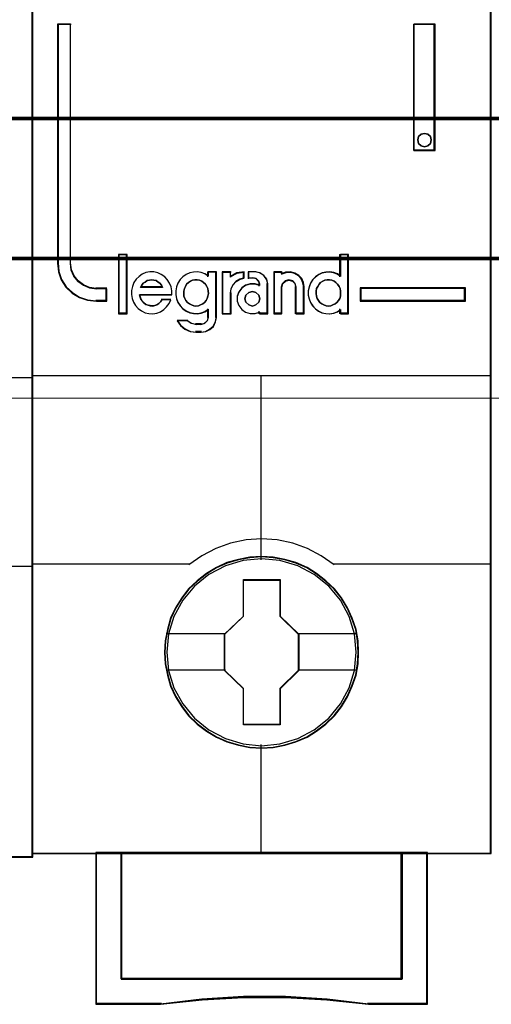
# Model space of a CAD drawing. Header units: millimetres. Extents: x -1290 to 1795, y -4192 to -1311.
# Tile 525 of 656: x 1084.77 to 1088.46, y -3016.29 to -3008.57. Entities that reach past the tile are written whole.
import ezdxf

# ---------------------------------------------------------------- set-up
doc = ezdxf.new("R2010")
doc.units = ezdxf.units.MM
doc.layers.add('30', color=7, linetype='Continuous')
doc.layers.add('45', color=7, linetype='Continuous')
doc.layers.add('Aparatura', color=7, linetype='Continuous', lineweight=13)

# ---------------------------------------------------------------- blocks, each defined once
blk = doc.blocks.new('*U411')
at = {"layer": '45', "color": 7}
for points in [[(189.646347, -533.443271), (117.625529, -533.443271), (117.625529, -615.466039), (189.646347, -615.466039), (189.646347, -533.443271)], [(189.624863, -533.464815), (117.647013, -533.464815), (117.647013, -615.44629), (189.624863, -615.44629), (189.624863, -533.464815)]]:
    blk.add_lwpolyline(points, close=True, dxfattribs=at)
at = {"layer": '45', "color": 139}
blk.add_lwpolyline([(189.646347, -533.443271), (117.625529, -533.443271), (117.625529, -615.466039), (189.646347, -615.466039), (189.646347, -533.443271)], close=True, dxfattribs=at)
for points in [[(117.625529, -596.66145), (189.646347, -596.66145)], [(183.430371, -604.06551), (189.646347, -604.06551)]]:
    blk.add_lwpolyline(points, dxfattribs=at)
blk = doc.blocks.new('*U412')
at = {"layer": '45', "color": 7}
for points in [[(207.58889, -533.603058), (189.615912, -533.603058), (189.615912, -615.327797), (207.58889, -615.327797), (207.58889, -533.603058)], [(192.539497, -593.679359), (192.539497, -593.190218), (192.137597, -593.190218), (191.865891, -593.151746), (191.628147, -593.047323), (191.418707, -592.898932), (191.254551, -592.695582), (191.147, -592.45376), (191.118697, -592.189954), (191.118697, -582.813846), (190.614908, -582.813846), (190.614908, -592.189954), (190.648871, -592.525207), (190.756422, -592.843973), (190.937559, -593.124267), (191.186624, -593.355097), (191.475312, -593.530968), (191.792303, -593.640887), (192.137597, -593.679359), (192.539497, -593.679359)], [(204.559676, -582.813846), (204.559676, -587.774423), (205.395754, -587.774423), (205.395754, -582.813846), (204.559676, -582.813846)], [(205.21119, -587.225682), (205.247158, -587.355586), (205.21119, -587.497299), (205.115278, -587.58587), (204.977403, -587.627204), (204.845523, -587.58587), (204.749611, -587.497299), (204.713643, -587.355586), (204.749611, -587.225682), (204.845523, -587.125301), (204.977403, -587.095777), (205.115278, -587.125301), (205.21119, -587.225682)], [(193.325446, -594.153333), (193.325446, -591.862455), (193.019302, -591.862455), (193.019302, -594.153333), (193.325446, -594.153333)], [(206.589894, -593.153318), (202.466797, -593.153318), (202.466797, -593.679359), (206.589894, -593.679359), (206.589894, -593.153318)], [(202.400556, -607.444435), (202.378247, -606.99307), (202.305744, -606.541705), (202.149583, -606.106853), (201.971114, -605.694019), (201.736873, -605.297698), (201.452437, -604.950918), (201.123384, -604.63166), (200.755291, -604.350933), (200.381621, -604.108737), (199.946602, -603.921585), (199.51716, -603.794983), (199.059832, -603.712416), (198.602504, -603.684894), (198.145176, -603.712416), (197.699003, -603.794983), (197.247252, -603.921585), (196.834542, -604.108737), (196.44414, -604.350933), (196.081624, -604.63166), (195.746994, -604.950918), (195.47929, -605.297698), (195.233894, -605.694019), (195.038694, -606.106853), (194.915996, -606.541705), (194.826761, -606.99307), (194.798875, -607.444435), (194.826761, -607.8958), (194.915996, -608.330652), (195.038694, -608.765503), (195.233894, -609.178337), (195.47929, -609.574658), (195.746994, -609.932447), (196.081624, -610.25721), (196.44414, -610.532432), (196.834542, -610.763619), (197.247252, -610.950771), (197.699003, -611.082878), (198.145176, -611.176453), (198.602504, -611.198471), (199.059832, -611.176453), (199.51716, -611.082878), (199.946602, -610.950771), (200.381621, -610.763619), (200.755291, -610.532432), (201.123384, -610.25721), (201.452437, -609.932447), (201.736873, -609.574658), (201.971114, -609.178337), (202.149583, -608.765503), (202.305744, -608.330652), (202.378247, -607.8958), (202.400556, -607.444435)], [(202.400556, -607.444435), (202.378247, -606.99307), (202.305744, -606.541705), (202.149583, -606.106853), (201.971114, -605.694019), (201.736873, -605.297698), (201.452437, -604.950918), (201.123384, -604.63166), (200.755291, -604.350933), (200.381621, -604.108737), (199.946602, -603.921585), (199.51716, -603.794983), (199.059832, -603.712416), (198.602504, -603.684894), (198.145176, -603.712416), (197.699003, -603.794983), (197.247252, -603.921585), (196.834542, -604.108737), (196.44414, -604.350933), (196.081624, -604.63166), (195.746994, -604.950918), (195.47929, -605.297698), (195.233894, -605.694019), (195.038694, -606.106853), (194.915996, -606.541705), (194.826761, -606.99307), (194.798875, -607.444435), (194.826761, -607.8958), (194.915996, -608.330652), (195.038694, -608.765503), (195.233894, -609.178337), (195.47929, -609.574658), (195.746994, -609.932447), (196.081624, -610.25721), (196.44414, -610.532432), (196.834542, -610.763619), (197.247252, -610.950771), (197.699003, -611.082878), (198.145176, -611.176453), (198.602504, -611.198471), (199.059832, -611.176453), (199.51716, -611.082878), (199.946602, -610.950771), (200.381621, -610.763619), (200.755291, -610.532432), (201.123384, -610.25721), (201.452437, -609.932447), (201.736873, -609.574658), (201.971114, -609.178337), (202.149583, -608.765503), (202.305744, -608.330652), (202.378247, -607.8958), (202.400556, -607.444435)], [(202.380862, -607.444422), (202.358664, -606.995214), (202.286519, -606.546006), (202.131131, -606.113232), (201.953544, -605.702371), (201.720462, -605.307944), (201.437433, -604.962821), (201.110007, -604.645089), (200.743735, -604.365703), (200.371913, -604.124665), (199.939045, -603.938408), (199.511727, -603.81241), (199.056661, -603.730238), (198.601595, -603.702848), (198.146529, -603.730238), (197.702562, -603.81241), (197.253046, -603.938408), (196.842377, -604.124665), (196.453906, -604.365703), (196.093183, -604.645089), (195.760208, -604.962821), (195.493828, -605.307944), (195.249646, -605.702371), (195.055411, -606.113232), (194.93332, -606.546006), (194.844526, -606.995214), (194.816779, -607.444422), (194.844526, -607.89363), (194.93332, -608.326403), (195.055411, -608.759177), (195.249646, -609.170038), (195.493828, -609.564464), (195.760208, -609.920544), (196.093183, -610.243755), (196.453906, -610.517662), (196.842377, -610.747744), (197.253046, -610.934001), (197.702562, -611.065476), (198.146529, -611.158605), (198.601595, -611.180518), (199.056661, -611.158605), (199.511727, -611.065476), (199.939045, -610.934001), (200.371913, -610.747744), (200.743735, -610.517662), (201.110007, -610.243755), (201.437433, -609.920544), (201.720462, -609.564464), (201.953544, -609.170038), (202.131131, -608.759177), (202.286519, -608.326403), (202.358664, -607.89363), (202.380862, -607.444422)], [(197.888248, -604.58796), (199.333423, -604.58796), (199.333423, -606.016264), (200.058823, -606.722144), (200.058823, -608.150449), (199.333423, -608.867358), (199.333423, -610.284633), (197.888248, -610.284633), (197.888248, -608.867358), (197.145979, -608.150449), (197.145979, -606.722144), (197.888248, -606.016264), (197.888248, -604.58796)], [(197.888248, -604.58796), (199.333423, -604.58796), (199.333423, -604.58796), (199.333423, -606.016264), (199.333423, -606.016264), (200.058823, -606.722144), (200.058823, -606.722144), (200.058823, -608.150449), (200.058823, -608.150449), (199.333423, -608.867358), (199.333423, -608.867358), (199.333423, -610.284633), (199.333423, -610.284633), (197.888248, -610.284633), (197.888248, -610.284633), (197.888248, -608.867358), (197.888248, -608.867358), (197.145979, -608.150449), (197.145979, -608.150449), (197.145979, -606.722144), (197.145979, -606.722144), (197.888248, -606.016264), (197.888248, -606.016264), (197.888248, -604.58796), (197.888248, -604.58796)], [(197.896571, -604.607708), (199.323093, -604.607708), (199.323093, -606.02656), (200.039129, -606.727768), (200.039129, -608.14662), (199.323093, -608.858785), (199.323093, -610.26668), (197.896571, -610.26668), (197.896571, -608.858785), (197.163882, -608.14662), (197.163882, -606.727768), (197.896571, -606.02656), (197.896571, -604.607708)], [(204.100496, -615.290094), (204.100496, -620.24035), (193.102515, -620.24035), (193.102515, -615.290094), (192.106241, -615.290094), (192.106241, -621.238118), (194.649802, -621.238118), (196.269444, -621.061717), (197.900218, -620.973517), (199.530991, -620.973517), (201.161765, -621.061717), (202.786972, -621.238118), (205.096771, -621.238118), (205.096771, -615.290094), (204.100496, -615.290094)], [(198.595937, -615.290094), (193.099866, -615.290094), (193.099866, -620.24708), (204.103146, -620.24708), (204.103146, -615.290094), (198.595937, -615.290094)], [(204.103146, -620.24708), (204.103146, -615.290094), (198.595937, -615.290094), (193.099866, -615.290094), (193.099866, -620.24708), (204.103146, -620.24708)]]:
    blk.add_lwpolyline(points, close=True, dxfattribs=at)
at = {"layer": '45', "color": 139}
for points in [[(207.58889, -533.603058), (189.615912, -533.603058), (189.615912, -615.327797), (207.58889, -615.327797), (207.58889, -533.603058)], [(205.247158, -587.355586), (205.21119, -587.225682), (205.115278, -587.125301), (204.977403, -587.095777), (204.845523, -587.125301), (204.749611, -587.225682), (204.713643, -587.355586), (204.749611, -587.497299), (204.845523, -587.58587), (204.977403, -587.627204), (205.115278, -587.58587), (205.21119, -587.497299), (205.247158, -587.355586)], [(196.031998, -593.864281), (196.130188, -593.852913), (196.216827, -593.824495), (196.297689, -593.779026), (196.367, -593.722189), (196.430535, -593.642618), (196.470966, -593.568731), (196.499846, -593.472109), (196.522949, -593.375487), (196.511398, -593.278865), (196.49407, -593.182243), (196.453639, -593.096988), (196.401655, -593.006049), (196.332345, -592.943529), (196.257258, -592.892376), (196.170619, -592.852591), (196.078205, -592.83554), (195.991567, -592.83554), (195.893376, -592.852591), (195.81829, -592.892376), (195.737427, -592.943529), (195.668116, -593.006049), (195.621909, -593.096988), (195.581478, -593.182243), (195.552598, -593.278865), (195.552598, -593.375487), (195.56415, -593.472109), (195.59303, -593.568731), (195.639237, -593.642618), (195.696996, -593.722189), (195.777858, -593.779026), (195.858721, -593.824495), (195.945359, -593.852913), (196.031998, -593.864281)], [(201.215367, -593.864281), (201.307859, -593.852913), (201.394571, -593.824495), (201.481282, -593.779026), (201.550652, -593.722189), (201.60846, -593.642618), (201.660487, -593.568731), (201.68939, -593.472109), (201.695171, -593.375487), (201.695171, -593.278865), (201.677829, -593.182243), (201.637363, -593.096988), (201.579556, -593.006049), (201.510186, -592.943529), (201.440817, -592.892376), (201.354105, -592.852591), (201.267394, -592.83554), (201.16912, -592.83554), (201.082409, -592.852591), (200.995697, -592.892376), (200.914766, -592.943529), (200.856958, -593.006049), (200.799151, -593.096988), (200.758685, -593.182243), (200.735562, -593.278865), (200.735562, -593.375487), (200.747124, -593.472109), (200.776028, -593.568731), (200.828055, -593.642618), (200.885862, -593.722189), (200.955232, -593.779026), (201.041943, -593.824495), (201.128655, -593.852913), (201.215367, -593.864281)], [(198.531683, -593.577023), (198.490123, -593.436326), (198.383252, -593.330802), (198.240757, -593.289766), (198.098263, -593.330802), (197.991392, -593.436326), (197.949831, -593.577023), (197.991392, -593.717721), (198.098263, -593.823244), (198.240757, -593.864281), (198.383252, -593.823244), (198.490123, -593.717721), (198.531683, -593.577023)], [(202.31104, -607.433544), (202.238523, -606.712418), (202.032127, -606.029826), (201.686276, -605.396776), (201.22886, -604.840794), (200.665457, -604.389402), (200.01838, -604.048105), (199.3211, -603.838924), (198.595928, -603.772867), (197.876334, -603.838924), (197.184631, -604.048105), (196.537555, -604.389402), (195.974152, -604.840794), (195.516735, -605.396776), (195.170884, -606.029826), (194.958911, -606.712418), (194.891972, -607.433544), (194.958911, -608.149165), (195.170884, -608.837263), (195.516735, -609.464807), (195.974152, -610.02079), (196.537555, -610.477686), (197.184631, -610.813478), (197.876334, -611.028164), (198.595928, -611.099726), (199.3211, -611.028164), (200.01838, -610.813478), (200.665457, -610.477686), (201.22886, -610.02079), (201.686276, -609.464807), (202.032127, -608.837263), (202.238523, -608.149165), (202.31104, -607.433544)]]:
    blk.add_lwpolyline(points, close=True, dxfattribs=at)
at = {"layer": '45', "color": 59}
for points in [[(207.569197, -533.622807), (189.633815, -533.622807), (189.633815, -615.309843), (207.569197, -615.309843), (207.569197, -533.622807)], [(204.559676, -582.813846), (204.559676, -587.774423), (205.395754, -587.774423), (205.395754, -582.813846), (204.559676, -582.813846)], [(205.21119, -587.225682), (205.247158, -587.355586), (205.21119, -587.497299), (205.115278, -587.58587), (204.977403, -587.627204), (204.845523, -587.58587), (204.749611, -587.497299), (204.713643, -587.355586), (204.749611, -587.225682), (204.845523, -587.125301), (204.977403, -587.095777), (205.115278, -587.125301), (205.21119, -587.225682)], [(193.343349, -594.171287), (193.343349, -591.844502), (192.999608, -591.844502), (192.999608, -594.171287), (193.343349, -594.171287)], [(200.431208, -593.275085), (200.431208, -593.436513), (200.459647, -593.586807), (200.516523, -593.725969), (200.601838, -593.859565), (200.709903, -593.970894), (200.835031, -594.065524), (200.965847, -594.126755), (201.113726, -594.160154), (201.267292, -594.171287), (201.420859, -594.143455), (201.56305, -594.08779), (201.688178, -594.004293), (201.688178, -594.171287), (202.006686, -594.171287), (202.006686, -591.844502), (201.688178, -591.844502), (201.688178, -592.701738), (201.56305, -592.618241), (201.420859, -592.568143), (201.267292, -592.540311), (201.113726, -592.551444), (200.965847, -592.579276), (200.835031, -592.646074), (200.709903, -592.729571), (200.601838, -592.8409), (200.516523, -592.974496), (200.459647, -593.12479), (200.431208, -593.275085)], [(193.504477, -593.414387), (193.532942, -593.565767), (193.589871, -593.717147), (193.669573, -593.8461), (193.772046, -593.96384), (193.89729, -594.059154), (194.045307, -594.126434), (194.187631, -594.160074), (194.34134, -594.171287), (194.49505, -594.143254), (194.643066, -594.087187), (194.774004, -594.003087), (194.88217, -593.89656), (194.97895, -593.762), (195.047266, -593.621834), (194.699996, -593.621834), (194.643066, -593.69472), (194.574751, -593.762), (194.49505, -593.81246), (194.421041, -593.840494), (194.335647, -593.857314), (194.24456, -593.8461), (194.159166, -593.82928), (194.073772, -593.801247), (193.994071, -593.74518), (193.937141, -593.6779), (193.880212, -593.599407), (193.851747, -593.515307), (193.823282, -593.431207), (195.087116, -593.431207), (195.087116, -593.268614), (195.058651, -593.10602), (194.996029, -592.965854), (194.910635, -592.831294), (194.808162, -592.71916), (194.671531, -592.623847), (194.5349, -592.56778), (194.381191, -592.528534), (194.227481, -592.528534), (194.073772, -592.556567), (193.931448, -592.612634), (193.806203, -592.707947), (193.686651, -592.814474), (193.601257, -592.949034), (193.544328, -593.100414), (193.504477, -593.251794), (193.504477, -593.414387)], [(194.679044, -593.048565), (194.725472, -593.142546), (193.86075, -593.142546), (193.912982, -593.048565), (193.971017, -592.973379), (194.040659, -592.923256), (194.127711, -592.866867), (194.20896, -592.848071), (194.296013, -592.83554), (194.383066, -592.848071), (194.470118, -592.866867), (194.551367, -592.923256), (194.621009, -592.973379), (194.679044, -593.048565)], [(194.725472, -593.142546), (193.86075, -593.142546), (193.912982, -593.048565), (193.971017, -592.973379), (194.040659, -592.923256), (194.127711, -592.866867), (194.20896, -592.848071), (194.296013, -592.83554), (194.383066, -592.848071), (194.470118, -592.866867), (194.551367, -592.923256), (194.621009, -592.973379), (194.679044, -593.048565), (194.725472, -593.142546)], [(195.328137, -592.962816), (195.271295, -593.113145), (195.242874, -593.263473), (195.242874, -593.424937), (195.271295, -593.575266), (195.328137, -593.714459), (195.419085, -593.848084), (195.521402, -593.959439), (195.646456, -594.05409), (195.794246, -594.115335), (195.936352, -594.148741), (196.089827, -594.159877), (196.237618, -594.132038), (196.379724, -594.076361), (196.516146, -593.992845), (196.516146, -594.310205), (196.476356, -594.449399), (196.368356, -594.54405), (196.237618, -594.583024), (196.032985, -594.583024), (195.851089, -594.54405), (195.686245, -594.449399), (195.294032, -594.449399), (195.42477, -594.633134), (195.600982, -594.772327), (195.811299, -594.866978), (196.032985, -594.894817), (196.237618, -594.894817), (196.419514, -594.866978), (196.578673, -594.783462), (196.715095, -594.660972), (196.800359, -594.488373), (196.834464, -594.310205), (196.834464, -592.528534), (196.516146, -592.528534), (196.516146, -592.689998), (196.379724, -592.606482), (196.237618, -592.556372), (196.089827, -592.528534), (195.936352, -592.539669), (195.794246, -592.567508), (195.646456, -592.63432), (195.521402, -592.717836), (195.419085, -592.829191), (195.328137, -592.962816)], [(196.430535, -593.642618), (196.367, -593.722189), (196.297689, -593.779026), (196.216827, -593.824495), (196.130188, -593.852913), (196.031998, -593.864281), (195.945359, -593.852913), (195.858721, -593.824495), (195.777858, -593.779026), (195.696996, -593.722189), (195.639237, -593.642618), (195.59303, -593.568731), (195.56415, -593.472109), (195.552598, -593.375487), (195.552598, -593.278865), (195.581478, -593.182243), (195.621909, -593.096988), (195.668116, -593.006049), (195.737427, -592.943529), (195.81829, -592.892376), (195.893376, -592.852591), (195.991567, -592.83554), (196.078205, -592.83554), (196.170619, -592.852591), (196.257258, -592.892376), (196.332345, -592.943529), (196.401655, -593.006049), (196.453639, -593.096988), (196.49407, -593.182243), (196.511398, -593.278865), (196.522949, -593.375487), (196.499846, -593.472109), (196.470966, -593.568731), (196.430535, -593.642618)], [(195.621909, -593.096988), (195.668116, -593.006049), (195.737427, -592.943529), (195.81829, -592.892376), (195.893376, -592.852591), (195.991567, -592.83554), (196.078205, -592.83554), (196.170619, -592.852591), (196.257258, -592.892376), (196.332345, -592.943529), (196.401655, -593.006049), (196.453639, -593.096988), (196.49407, -593.182243), (196.511398, -593.278865), (196.522949, -593.375487), (196.499846, -593.472109), (196.470966, -593.568731), (196.430535, -593.642618), (196.367, -593.722189), (196.297689, -593.779026), (196.216827, -593.824495), (196.130188, -593.852913), (196.031998, -593.864281), (195.945359, -593.852913), (195.858721, -593.824495), (195.777858, -593.779026), (195.696996, -593.722189), (195.639237, -593.642618), (195.59303, -593.568731), (195.56415, -593.472109), (195.552598, -593.375487), (195.552598, -593.278865), (195.581478, -593.182243), (195.621909, -593.096988)], [(197.056463, -592.528534), (197.056463, -594.171287), (197.38146, -594.171287), (197.38146, -593.347107), (197.410477, -593.184514), (197.485923, -593.02192), (197.607797, -592.898574), (197.752884, -592.814474), (197.921186, -592.764014), (197.921186, -592.528534), (197.636814, -592.56778), (197.38146, -592.70234), (197.38146, -592.528534), (197.056463, -592.528534)], [(197.074367, -592.546487), (197.074367, -594.153333), (197.385905, -594.153333), (197.385905, -593.347168), (197.413721, -593.188129), (197.486043, -593.029089), (197.60287, -592.908439), (197.74195, -592.826177), (197.903283, -592.77682), (197.903283, -592.546487), (197.630686, -592.584876), (197.385905, -592.716495), (197.385905, -592.546487), (197.074367, -592.546487)], [(197.708173, -593.319074), (197.650848, -593.487274), (197.650848, -593.6779), (197.708173, -593.8461), (197.822822, -594.003087), (197.966133, -594.104007), (198.155304, -594.160074), (198.338743, -594.160074), (198.522181, -594.104007), (198.522181, -594.171287), (198.843198, -594.171287), (198.843198, -592.993887), (198.803071, -592.814474), (198.694155, -592.663094), (198.539378, -592.56778), (198.35594, -592.528534), (198.092247, -592.528534), (198.092247, -592.764014), (198.281418, -592.764014), (198.396067, -592.792047), (198.482054, -592.881754), (198.522181, -592.993887), (198.522181, -593.061167), (198.338743, -593.0051), (198.155304, -593.0051), (197.966133, -593.061167), (197.822822, -593.167694), (197.708173, -593.319074)], [(199.075939, -592.528534), (199.075939, -594.171287), (199.385957, -594.171287), (199.385957, -593.117234), (199.426144, -592.977067), (199.529483, -592.881754), (199.667269, -592.842507), (199.816536, -592.881754), (199.908393, -592.977067), (199.948581, -593.117234), (199.948581, -594.171287), (200.27008, -594.171287), (200.27008, -593.117234), (200.241375, -592.949034), (200.172482, -592.78644), (200.057661, -592.663094), (199.902652, -592.578994), (199.736161, -592.528534), (199.552447, -592.539747), (199.385957, -592.595814), (199.385957, -592.528534), (199.075939, -592.528534)], [(199.095633, -592.546487), (199.095633, -594.153333), (199.395425, -594.153333), (199.395425, -593.122319), (199.434287, -592.985216), (199.534217, -592.891986), (199.667458, -592.853598), (199.811802, -592.891986), (199.900629, -592.985216), (199.939491, -593.122319), (199.939491, -594.153333), (200.250387, -594.153333), (200.250387, -593.122319), (200.222628, -592.957796), (200.156008, -592.798756), (200.044974, -592.678106), (199.895078, -592.595844), (199.734078, -592.546487), (199.556424, -592.557455), (199.395425, -592.612297), (199.395425, -592.546487), (199.095633, -592.546487)], [(201.354105, -592.852591), (201.440817, -592.892376), (201.510186, -592.943529), (201.579556, -593.006049), (201.637363, -593.096988), (201.677829, -593.182243), (201.695171, -593.278865), (201.695171, -593.375487), (201.68939, -593.472109), (201.660487, -593.568731), (201.60846, -593.642618), (201.550652, -593.722189), (201.481282, -593.779026), (201.394571, -593.824495), (201.307859, -593.852913), (201.215367, -593.864281), (201.128655, -593.852913), (201.041943, -593.824495), (200.955232, -593.779026), (200.885862, -593.722189), (200.828055, -593.642618), (200.776028, -593.568731), (200.747124, -593.472109), (200.735562, -593.375487), (200.735562, -593.278865), (200.758685, -593.182243), (200.799151, -593.096988), (200.856958, -593.006049), (200.914766, -592.943529), (200.995697, -592.892376), (201.082409, -592.852591), (201.16912, -592.83554), (201.267394, -592.83554), (201.354105, -592.852591)], [(200.758685, -593.182243), (200.799151, -593.096988), (200.856958, -593.006049), (200.914766, -592.943529), (200.995697, -592.892376), (201.082409, -592.852591), (201.16912, -592.83554), (201.267394, -592.83554), (201.354105, -592.852591), (201.440817, -592.892376), (201.510186, -592.943529), (201.579556, -593.006049), (201.637363, -593.096988), (201.677829, -593.182243), (201.695171, -593.278865), (201.695171, -593.375487), (201.68939, -593.472109), (201.660487, -593.568731), (201.60846, -593.642618), (201.550652, -593.722189), (201.481282, -593.779026), (201.394571, -593.824495), (201.307859, -593.852913), (201.215367, -593.864281), (201.128655, -593.852913), (201.041943, -593.824495), (200.955232, -593.779026), (200.885862, -593.722189), (200.828055, -593.642618), (200.776028, -593.568731), (200.747124, -593.472109), (200.735562, -593.375487), (200.735562, -593.278865), (200.758685, -593.182243)], [(206.570201, -593.171272), (202.4847, -593.171272), (202.4847, -593.661405), (206.570201, -593.661405), (206.570201, -593.171272)], [(198.490123, -593.436326), (198.531683, -593.577023), (198.490123, -593.717721), (198.383252, -593.823244), (198.240757, -593.864281), (198.098263, -593.823244), (197.991392, -593.717721), (197.949831, -593.577023), (197.991392, -593.436326), (198.098263, -593.330802), (198.240757, -593.289766), (198.383252, -593.330802), (198.490123, -593.436326)], [(197.949831, -593.577023), (197.991392, -593.436326), (198.098263, -593.330802), (198.240757, -593.289766), (198.383252, -593.330802), (198.490123, -593.436326), (198.531683, -593.577023), (198.490123, -593.717721), (198.383252, -593.823244), (198.240757, -593.864281), (198.098263, -593.823244), (197.991392, -593.717721), (197.949831, -593.577023)], [(204.100496, -615.290094), (204.100496, -620.24035), (193.102515, -620.24035), (193.102515, -615.290094), (192.106241, -615.290094), (192.106241, -621.238118), (194.649802, -621.238118), (196.269444, -621.061717), (197.900218, -620.973517), (199.530991, -620.973517), (201.161765, -621.061717), (202.786972, -621.238118), (205.096771, -621.238118), (205.096771, -615.290094), (204.100496, -615.290094)], [(204.085477, -615.308048), (204.085477, -620.228419), (193.119325, -620.228419), (193.119325, -615.308048), (192.125934, -615.308048), (192.125934, -621.220165), (194.662134, -621.220165), (196.277089, -621.044829), (197.903142, -620.95716), (199.529196, -620.95716), (201.15525, -621.044829), (202.775754, -621.220165), (205.078868, -621.220165), (205.078868, -615.308048), (204.085477, -615.308048)], [(198.595937, -615.290094), (193.099866, -615.290094), (193.099866, -620.24708), (204.103146, -620.24708), (204.103146, -615.290094), (198.595937, -615.290094)], [(204.103146, -620.24708), (204.103146, -615.290094), (198.595937, -615.290094), (193.099866, -615.290094), (193.099866, -620.24708), (204.103146, -620.24708)], [(198.595955, -615.308048), (193.117769, -615.308048), (193.117769, -620.229127), (204.085243, -620.229127), (204.085243, -615.308048), (198.595955, -615.308048)]]:
    blk.add_lwpolyline(points, close=True, dxfattribs=at)
at = {"layer": '45', "color": 139}
for points in [[(190.614908, -582.813846), (190.614908, -592.194597)], [(190.614908, -582.813846), (191.146631, -582.813846)], [(191.107244, -582.813846), (191.107244, -592.194597)], [(204.559676, -587.774423), (204.559676, -582.813846)], [(204.559676, -582.813846), (205.395754, -582.813846)], [(205.358157, -587.774423), (205.358157, -582.813846)], [(204.559676, -587.736721), (205.395754, -587.736721)], [(192.999608, -591.844502), (192.999608, -594.171287)], [(192.999608, -591.844502), (193.343349, -591.844502)], [(193.305752, -591.844502), (193.305752, -594.171287)], [(201.657575, -591.844502), (201.657575, -592.726023)], [(201.657575, -591.844502), (202.006686, -591.844502)], [(201.967299, -591.844502), (201.967299, -594.171287)], [(190.614908, -592.156894), (190.64905, -592.499589), (190.757168, -592.82543), (190.939261, -593.111946), (191.189639, -593.3479), (191.47985, -593.527674), (191.798513, -593.640033), (192.145628, -593.679359)], [(191.107244, -592.156894), (191.136088, -592.429631), (191.245696, -592.67964), (191.412991, -592.889874), (191.626436, -593.043289), (191.868725, -593.151247), (192.145628, -593.191021)], [(195.087116, -593.431207), (195.087116, -593.268614), (195.058651, -593.10602), (194.996029, -592.965854), (194.910635, -592.831294), (194.808162, -592.71916), (194.671531, -592.623847), (194.5349, -592.56778), (194.381191, -592.528534), (194.227481, -592.528534), (194.073772, -592.556567), (193.931448, -592.612634), (193.806203, -592.707947), (193.686651, -592.814474), (193.601257, -592.949034), (193.544328, -593.100414), (193.504477, -593.251794), (193.504477, -593.414387), (193.532942, -593.565767), (193.589871, -593.717147), (193.669573, -593.8461), (193.772046, -593.96384), (193.89729, -594.059154), (194.045307, -594.126434), (194.187631, -594.160074), (194.34134, -594.171287), (194.49505, -594.143254), (194.643066, -594.087187), (194.774004, -594.003087), (194.88217, -593.89656), (194.97895, -593.762), (195.047266, -593.621834)], [(194.725472, -593.142546), (194.679044, -593.048565), (194.621009, -592.973379), (194.551367, -592.923256), (194.470118, -592.866867), (194.383066, -592.848071), (194.296013, -592.83554), (194.20896, -592.848071), (194.127711, -592.866867), (194.040659, -592.923256), (193.971017, -592.973379), (193.912982, -593.048565), (193.86075, -593.142546)], [(196.522949, -592.691127), (196.385798, -592.607027), (196.242933, -592.556567), (196.094353, -592.528534), (195.940058, -592.539747), (195.797192, -592.56778), (195.648612, -592.63506), (195.52289, -592.71916), (195.420027, -592.831294), (195.328593, -592.965854), (195.271447, -593.117234), (195.242874, -593.268614), (195.242874, -593.431207), (195.271447, -593.582587), (195.328593, -593.722754), (195.420027, -593.857314), (195.52289, -593.969447), (195.648612, -594.06476), (195.797192, -594.126434), (195.940058, -594.160074), (196.094353, -594.171287), (196.242933, -594.143254), (196.385798, -594.087187), (196.522949, -594.003087)], [(196.485353, -592.528534), (196.485353, -592.726023)], [(196.485353, -592.528534), (196.834464, -592.528534)], [(196.795077, -592.528534), (196.795077, -594.320302)], [(197.056463, -592.528534), (197.056463, -594.171287)], [(197.056463, -592.528534), (197.405575, -592.528534)], [(197.921186, -592.528534), (197.629711, -592.57556), (197.367978, -592.736795)], [(197.367978, -592.528534), (197.367978, -592.736795)], [(197.921186, -592.758339), (197.74868, -592.811009), (197.599969, -592.898792), (197.475051, -593.02754), (197.397721, -593.197253), (197.367978, -593.366966)], [(197.883589, -592.528534), (197.883589, -592.797837)], [(198.076943, -592.528534), (198.076943, -592.797837)], [(198.370555, -592.528534), (198.076943, -592.528534)], [(198.076943, -592.758339), (198.298942, -592.758339)], [(198.531683, -593.022257), (198.486627, -592.893517), (198.390078, -592.790525), (198.261346, -592.758339)], [(198.843198, -593.022257), (198.801179, -592.831906), (198.687125, -592.671297), (198.525049, -592.570173), (198.332958, -592.528534)], [(199.075939, -592.528534), (199.075939, -594.171287)], [(199.075939, -592.528534), (199.414309, -592.528534)], [(200.27008, -593.142546), (200.241075, -592.967114), (200.171461, -592.79753), (200.05544, -592.668879), (199.89881, -592.581163), (199.730579, -592.528534), (199.544944, -592.540229), (199.376712, -592.598706)], [(199.376712, -592.528534), (199.376712, -592.632664)], [(199.958565, -593.142546), (199.917004, -592.98591), (199.822008, -592.879398), (199.667639, -592.83554), (199.525144, -592.879398), (199.418273, -592.98591), (199.376712, -593.142546)], [(201.695171, -592.691127), (201.569347, -592.607027), (201.426365, -592.556567), (201.271944, -592.528534), (201.117523, -592.539747), (200.968822, -592.56778), (200.837278, -592.63506), (200.711454, -592.71916), (200.602787, -592.831294), (200.516998, -592.965854), (200.459805, -593.117234), (200.431208, -593.268614), (200.431208, -593.431207), (200.459805, -593.582587), (200.516998, -593.722754), (200.602787, -593.857314), (200.711454, -593.969447), (200.837278, -594.06476), (200.968822, -594.126434), (201.117523, -594.160074), (201.271944, -594.171287), (201.426365, -594.143254), (201.569347, -594.087187), (201.695171, -594.003087)], [(192.106241, -593.153318), (192.539497, -593.153318)], [(192.50011, -593.153318), (192.50011, -593.679359)], [(192.50011, -593.153318), (192.50011, -593.679359)], [(193.86075, -593.104844), (194.725472, -593.104844)], [(198.531683, -593.050181), (198.346244, -592.993531), (198.160805, -592.993531), (197.969571, -593.050181), (197.824697, -593.157816), (197.708798, -593.31077), (197.650848, -593.480719), (197.650848, -593.673328), (197.708798, -593.843277), (197.824697, -594.001896), (197.969571, -594.103865), (198.160805, -594.160515), (198.346244, -594.160515), (198.531683, -594.103865)], [(198.494087, -592.982759), (198.494087, -593.08689)], [(198.803811, -592.982759), (198.803811, -594.171287)], [(199.376712, -593.104844), (199.376712, -594.171287)], [(199.919178, -593.104844), (199.919178, -594.171287)], [(200.230693, -593.104844), (200.230693, -594.171287)], [(202.466797, -593.153318), (206.589894, -593.153318)], [(202.466797, -593.153318), (202.466797, -593.679359)], [(206.550507, -593.679359), (206.550507, -593.153318)], [(193.815992, -593.410055), (195.087116, -593.410055)], [(193.815992, -593.410055), (193.844997, -593.499705), (193.874003, -593.589354), (193.932014, -593.673028), (193.990025, -593.744747), (194.07124, -593.804514), (194.158256, -593.834397), (194.245273, -593.852327), (194.33809, -593.864281), (194.425106, -593.846351), (194.50052, -593.816467), (194.581736, -593.762677), (194.651349, -593.690958), (194.70936, -593.613261)], [(194.669973, -593.596772), (195.047729, -593.596772)], [(197.056463, -594.171287), (197.405575, -594.171287), (197.405575, -593.329264)], [(192.106241, -593.639861), (192.539497, -593.639861)], [(196.485353, -593.968411), (196.485353, -594.320302)], [(201.657575, -593.968411), (201.657575, -594.171287)], [(202.466797, -593.639861), (206.589894, -593.639861)], [(192.999608, -594.133584), (193.343349, -594.133584)], [(196.213225, -594.894817), (196.402555, -594.865578), (196.568219, -594.777862), (196.710216, -594.649211), (196.798965, -594.467932), (196.834464, -594.280804)], [(196.213225, -594.58781), (196.358606, -594.543952), (196.478703, -594.43744), (196.522949, -594.280804)], [(198.494087, -594.067156), (198.494087, -594.171287)], [(198.494087, -594.133584), (198.843198, -594.133584)], [(199.075939, -594.133584), (199.414309, -594.133584)], [(199.919178, -594.133584), (200.27008, -594.133584)], [(201.657575, -594.133584), (202.006686, -594.133584)], [(195.291212, -594.419046), (195.42583, -594.615302), (195.607272, -594.76398), (195.823831, -594.865081), (196.052096, -594.894817)], [(195.291212, -594.419046), (195.713727, -594.419046)], [(195.67434, -594.419046), (195.853929, -594.538587), (196.052096, -594.58781)], [(196.012709, -594.550108), (196.252612, -594.550108)], [(196.252612, -594.857114), (196.012709, -594.857114)], [(189.615912, -596.593226), (207.58889, -596.593226)], [(198.576441, -596.593226), (198.576441, -603.815955)], [(201.446317, -604.008059), (200.932289, -603.655466), (200.395912, -603.36543), (199.820424, -603.160699), (199.211413, -603.029899), (198.596814, -602.99009), (197.993389, -603.029899), (197.384378, -603.160699), (196.80889, -603.36543), (196.261338, -603.655466), (195.758485, -604.008059)], [(189.615912, -603.970356), (195.796081, -603.970356)], [(201.40693, -603.970356), (207.58889, -603.970356)], [(198.576441, -611.056638), (198.576441, -615.327797)], [(192.106241, -615.290094), (192.106241, -621.238118)], [(193.099866, -615.290094), (193.099866, -620.24708)], [(204.065549, -620.24708), (204.065549, -615.290094)], [(205.057384, -615.290094), (205.057384, -621.238118)], [(193.099866, -620.209378), (204.103146, -620.209378)], [(202.794425, -621.238118), (201.166394, -621.037038), (199.532787, -620.936498), (197.89918, -620.936498), (196.265574, -621.037038), (194.643118, -621.238118)], [(194.680715, -621.200416), (192.106241, -621.200416)], [(205.096771, -621.200416), (202.755038, -621.200416)]]:
    blk.add_lwpolyline(points, dxfattribs=at)
at = {"layer": '45', "color": 1}
for points in [[(192.539497, -593.679359), (192.539497, -593.190218), (192.137597, -593.190218), (191.865891, -593.151746), (191.628147, -593.047323), (191.418707, -592.898932), (191.254551, -592.695582), (191.147, -592.45376), (191.118697, -592.189954), (191.118697, -582.813846), (190.614908, -582.813846), (190.614908, -592.189954), (190.648871, -592.525207), (190.756422, -592.843973), (190.937559, -593.124267), (191.186624, -593.355097), (191.475312, -593.530968), (191.792303, -593.640887), (192.137597, -593.679359), (192.539497, -593.679359)], [(192.521594, -593.661405), (192.521594, -593.173881), (192.127172, -593.173881), (191.86052, -593.135536), (191.6272, -593.031458), (191.421655, -592.883558), (191.260553, -592.680879), (191.155004, -592.439856), (191.127228, -592.176922), (191.127228, -582.8318), (190.632811, -582.8318), (190.632811, -592.176922), (190.666142, -592.511068), (190.771692, -592.82878), (190.94946, -593.108147), (191.19389, -593.338215), (191.477208, -593.513504), (191.788302, -593.62306), (192.127172, -593.661405), (192.521594, -593.661405)], [(206.589894, -593.153318), (202.466797, -593.153318), (202.466797, -593.679359), (206.589894, -593.679359), (206.589894, -593.153318)]]:
    blk.add_lwpolyline(points, close=True, dxfattribs=at)
at = {"layer": '45', "color": 7}
for points in [[(194.870488, -606.708278), (197.183576, -606.708278)], [(200.019436, -606.708278), (202.327153, -606.708278)], [(194.870488, -608.126612), (197.183576, -608.126612)], [(200.019436, -608.126612), (202.327153, -608.126612)]]:
    blk.add_lwpolyline(points, dxfattribs=at)
at = {"layer": '45', "color": 140}
blk.add_lwpolyline([(204.085243, -620.229127), (204.085243, -615.308048), (198.595955, -615.308048), (193.117769, -615.308048), (193.117769, -620.229127), (204.085243, -620.229127)], close=True, dxfattribs=at)
blk = doc.blocks.new('*U426')
at = {"layer": '30', "color": 7}
for points in [[(548.842747, -712.336426), (117.158256, -712.336426), (117.158256, -713.851227), (117.158256, -734.920729), (117.158256, -736.435529), (548.842747, -736.435529), (548.842747, -734.920729), (548.842747, -713.851227), (548.842747, -712.336426)], [(117.158256, -736.347557), (548.842747, -736.347557), (117.158256, -736.347557)], [(548.842747, -736.347557), (117.158256, -736.347557), (117.158256, -737.825299), (117.158256, -739.386687), (117.158256, -741.923942), (548.842747, -741.923942), (548.842747, -739.386687), (548.842747, -737.825299), (548.842747, -736.347557)], [(548.79978, -736.390645), (117.201224, -736.390645), (117.201224, -737.84555), (117.201224, -739.382809), (117.201224, -741.880853), (548.79978, -741.880853), (548.79978, -739.382809), (548.79978, -737.84555), (548.79978, -736.390645)], [(117.158256, -741.835969), (548.842747, -741.835969), (117.158256, -741.835969)]]:
    blk.add_lwpolyline(points, close=True, dxfattribs=at)

msp = doc.modelspace()

# ---------------------------------------------------------------- linework, layer by layer
at = {"layer": 'Aparatura', "color": 7, "lineweight": 13}
msp.add_lwpolyline([(1070.4596, -3002.5233), (1156.8252, -3002.5233), (1156.8252, -3011.5396), (1070.4596, -3011.5396), (1070.4596, -3002.5233)], close=True, dxfattribs=at)
msp.add_lwpolyline([(1070.4596, -3011.5392), (1156.8252, -3011.5392)], dxfattribs=at)

# ---------------------------------------------------------------- block references
at = {"layer": 'Aparatura', "color": 7, "lineweight": 13, "xscale": 0.2, "yscale": 0.2, "zscale": 0.2}
for name, p in [('*U412', (1046.9424, -2892.0443)), ('*U411', (1046.9424, -2892.0443)), ('*U426', (1046.9424, -2862.0686))]:
    msp.add_blockref(name, p, dxfattribs=at)

doc.saveas('drawing.dxf')
